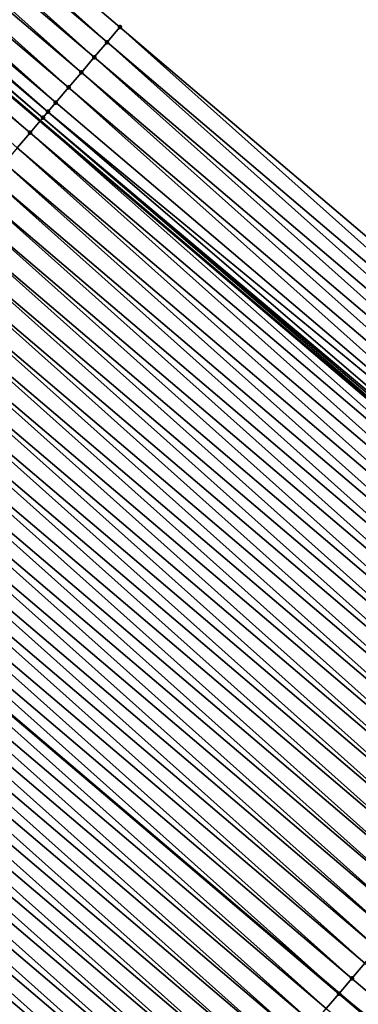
# Model space of a CAD drawing. Header units: feet. Extents: x 2007189 to 2022806, y 818621 to 837694.
# Tile 341 of 680: x 2015570.46 to 2015579, y 820127.25 to 820152.09. Entities that reach past the tile are written whole.
import ezdxf

# ---------------------------------------------------------------- set-up
doc = ezdxf.new("R2010")
doc.units = ezdxf.units.FT
doc.header["$MEASUREMENT"] = 0
for name, color, linetype, lineweight in [('EP_Travel Lane', 172, 'Continuous', 53), ('Road Shots', 141, 'Continuous', 100), ('Road X-Section', 40, 'Continuous', 13), ('STRIPING', 60, 'Continuous', 53)]:
    doc.layers.add(name, color=color, linetype=linetype, lineweight=lineweight)
doc.layers.add('I-77-MM17-21_SB-Surface-Border', color=7, linetype='Continuous')
doc.layers.add('I-77-MM17-21_SB-Surface-TIN', color=7, linetype='Continuous')

msp = doc.modelspace()

# ---------------------------------------------------------------- linework, layer by layer
at = {"layer": 'EP_Travel Lane'}
msp.add_polyline3d([(2015389.885161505, 820305.9431912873, 254.3724983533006), (2015404.477025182, 820292.9223736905, 254.4036297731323), (2015419.46987167, 820279.6855020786, 254.4127378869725), (2015434.463940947, 820266.4500790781, 254.453842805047), (2015449.413424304, 820253.4036363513, 254.4975981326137), (2015464.557544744, 820240.3403664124, 254.586789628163), (2015479.701666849, 820227.2770950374, 254.6751473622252), (2015494.855067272, 820214.2997339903, 254.7118659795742), (2015510.046053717, 820201.2910212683, 254.8001306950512), (2015525.256119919, 820188.3278856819, 254.9221021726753), (2015540.509567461, 820175.3925680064, 255.0499853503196), (2015555.762980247, 820162.4572798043, 255.1873302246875), (2015570.975721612, 820149.5367180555, 255.3579410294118), (2015586.218726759, 820136.5902218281, 255.5578152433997), (2015601.443424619, 820123.712927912, 255.7737022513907), (2015616.741094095, 820110.8309482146, 255.9642285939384), (2015632.038367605, 820097.9493019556, 256.2039738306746)], dxfattribs=at)
at = {"layer": 'I-77-MM17-21_SB-Surface-Border', "color": 3, "linetype": 'Continuous', "lineweight": -3}
msp.add_polyline3d([(2015496.667202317, 820216.4149919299, 254.541724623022), (2015511.858194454, 820203.406274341, 254.6277388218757), (2015527.042611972, 820190.4175934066, 254.7583779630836), (2015542.572781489, 820177.8062080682, 254.8936720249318), (2015557.778142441, 820164.8146919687, 255.0326751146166), (2015572.983831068, 820151.899061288, 255.2071740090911), (2015588.226726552, 820138.9526582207, 255.4240241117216), (2015603.119513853, 820125.7015253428, 255.6634880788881), (2015618.094874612, 820112.4372928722, 255.884433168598), (2015632.747671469, 820098.7910225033, 256.1675215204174)], dxfattribs=at)
at = {"layer": 'I-77-MM17-21_SB-Surface-TIN', "color": 128, "linetype": 'Continuous', "lineweight": -3}
for points in [[(2015572.659956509, 820151.5181343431, 255.2375710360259), (2015557.778142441, 820164.8146919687, 255.0326751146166), (2015557.453260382, 820164.4346239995, 255.0564258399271)], [(2015572.659956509, 820151.5181343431, 255.2375710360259), (2015572.983831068, 820151.899061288, 255.2071740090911), (2015557.778142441, 820164.8146919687, 255.0326751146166)], [(2015572.336152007, 820151.137147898, 255.2571234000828), (2015557.453260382, 820164.4346239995, 255.0564258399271), (2015557.128377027, 820164.0545571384, 255.0805303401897)], [(2015572.336152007, 820151.137147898, 255.2571234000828), (2015572.659956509, 820151.5181343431, 255.2375710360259), (2015557.453260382, 820164.4346239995, 255.0564258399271)], [(2015572.012330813, 820150.7561756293, 255.2792596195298), (2015557.128377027, 820164.0545571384, 255.0805303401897), (2015556.803502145, 820163.6744830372, 255.1023228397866)], [(2015572.012330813, 820150.7561756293, 255.2792596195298), (2015572.336152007, 820151.137147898, 255.2571234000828), (2015557.128377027, 820164.0545571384, 255.0805303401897)], [(2015571.688458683, 820150.3752466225, 255.309280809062), (2015556.803502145, 820163.6744830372, 255.1023228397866), (2015556.478609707, 820163.2944239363, 255.1289055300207)], [(2015571.688458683, 820150.3752466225, 255.309280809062), (2015572.012330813, 820150.7561756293, 255.2792596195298), (2015556.803502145, 820163.6744830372, 255.1023228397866)], [(2015571.364563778, 820149.9943369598, 255.3428277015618), (2015556.478609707, 820163.2944239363, 255.1289055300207), (2015556.153663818, 820162.9144105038, 255.1700720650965)], [(2015571.364563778, 820149.9943369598, 255.3428277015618), (2015571.688458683, 820150.3752466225, 255.309280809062), (2015556.478609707, 820163.2944239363, 255.1289055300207)], [(2015571.167656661, 820149.7627018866, 255.35812906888), (2015556.153663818, 820162.9144105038, 255.1700720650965), (2015555.943153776, 820162.6681531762, 255.1869284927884)], [(2015571.167656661, 820149.7627018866, 255.35812906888), (2015571.364563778, 820149.9943369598, 255.3428277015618), (2015556.153663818, 820162.9144105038, 255.1700720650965)], [(2015571.040784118, 820149.6133294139, 255.3585342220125), (2015555.943153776, 820162.6681531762, 255.1869284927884), (2015555.828804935, 820162.5343227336, 255.1874994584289)], [(2015571.040784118, 820149.6133294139, 255.3585342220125), (2015571.167656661, 820149.7627018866, 255.35812906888), (2015555.943153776, 820162.6681531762, 255.1869284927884)], [(2015570.717124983, 820149.2322195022, 255.3555833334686), (2015555.762980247, 820162.4572798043, 255.1873302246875), (2015555.504012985, 820162.1541777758, 255.1866644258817)], [(2015555.828804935, 820162.5343227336, 255.1874994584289), (2015555.762980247, 820162.4572798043, 255.1873302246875), (2015570.975721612, 820149.5367180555, 255.3579410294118)], [(2015570.717124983, 820149.2322195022, 255.3555833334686), (2015570.975721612, 820149.5367180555, 255.3579410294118), (2015555.762980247, 820162.4572798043, 255.1873302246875)], [(2015571.040784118, 820149.6133294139, 255.3585342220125), (2015555.828804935, 820162.5343227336, 255.1874994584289), (2015570.975721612, 820149.5367180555, 255.3579410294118)], [(2015570.393395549, 820148.851169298, 255.3635148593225), (2015570.717124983, 820149.2322195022, 255.3555833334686), (2015555.504012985, 820162.1541777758, 255.1866644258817)], [(2015587.902919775, 820138.5716737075, 255.4439288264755), (2015572.983831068, 820151.899061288, 255.2071740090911), (2015572.659956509, 820151.5181343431, 255.2375710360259)], [(2015587.902919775, 820138.5716737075, 255.4439288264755), (2015588.226726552, 820138.9526582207, 255.4240241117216), (2015572.983831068, 820151.899061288, 255.2071740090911)], [(2015587.579124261, 820138.1906796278, 255.4620899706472), (2015572.659956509, 820151.5181343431, 255.2375710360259), (2015572.336152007, 820151.137147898, 255.2571234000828)], [(2015587.579124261, 820138.1906796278, 255.4620899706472), (2015587.902919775, 820138.5716737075, 255.4439288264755), (2015572.659956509, 820151.5181343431, 255.2375710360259)], [(2015587.255287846, 820137.8097202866, 255.4865826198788), (2015572.336152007, 820151.137147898, 255.2571234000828), (2015572.012330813, 820150.7561756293, 255.2792596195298)], [(2015587.255287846, 820137.8097202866, 255.4865826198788), (2015587.579124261, 820138.1906796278, 255.4620899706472), (2015572.336152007, 820151.137147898, 255.2571234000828)], [(2015586.931402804, 820137.4288022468, 255.5186029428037), (2015572.012330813, 820150.7561756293, 255.2792596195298), (2015571.688458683, 820150.3752466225, 255.309280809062)], [(2015586.931402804, 820137.4288022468, 255.5186029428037), (2015587.255287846, 820137.8097202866, 255.4865826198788), (2015572.012330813, 820150.7561756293, 255.2792596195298)], [(2015586.607549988, 820137.0478568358, 255.5456345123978), (2015571.688458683, 820150.3752466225, 255.309280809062), (2015571.364563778, 820149.9943369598, 255.3428277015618)], [(2015586.607549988, 820137.0478568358, 255.5456345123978), (2015586.931402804, 820137.4288022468, 255.5186029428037), (2015571.688458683, 820150.3752466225, 255.309280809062)], [(2015586.345258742, 820136.7391732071, 255.5558729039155), (2015571.167656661, 820149.7627018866, 255.35812906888), (2015571.040784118, 820149.6133294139, 255.3585342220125)], [(2015586.607549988, 820137.0478568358, 255.5456345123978), (2015571.364563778, 820149.9943369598, 255.3428277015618), (2015571.167656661, 820149.7627018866, 255.35812906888)], [(2015586.345258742, 820136.7391732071, 255.5558729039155), (2015586.607549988, 820137.0478568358, 255.5456345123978), (2015571.167656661, 820149.7627018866, 255.35812906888)], [(2015585.960092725, 820136.2857550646, 255.5612496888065), (2015570.975721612, 820149.5367180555, 255.3579410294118), (2015570.717124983, 820149.2322195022, 255.3555833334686)], [(2015571.040784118, 820149.6133294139, 255.3585342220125), (2015570.975721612, 820149.5367180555, 255.3579410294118), (2015586.218726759, 820136.5902218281, 255.5578152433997)], [(2015585.960092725, 820136.2857550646, 255.5612496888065), (2015586.218726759, 820136.5902218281, 255.5578152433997), (2015570.975721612, 820149.5367180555, 255.3579410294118)], [(2015586.283798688, 820136.6668252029, 255.5569511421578), (2015571.040784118, 820149.6133294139, 255.3585342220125), (2015586.218726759, 820136.5902218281, 255.5578152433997)], [(2015586.283798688, 820136.6668252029, 255.5569511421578), (2015586.345258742, 820136.7391732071, 255.5558729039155), (2015571.040784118, 820149.6133294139, 255.3585342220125)], [(2015585.636352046, 820135.9047144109, 255.570922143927), (2015570.717124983, 820149.2322195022, 255.3555833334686), (2015570.393395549, 820148.851169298, 255.3635148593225)], [(2015585.636352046, 820135.9047144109, 255.570922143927), (2015585.960092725, 820136.2857550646, 255.5612496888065), (2015570.717124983, 820149.2322195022, 255.3555833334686)], [(2015585.312630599, 820135.5236574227, 255.5776174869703), (2015570.393395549, 820148.851169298, 255.3635148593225), (2015570.069668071, 820148.4701174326, 255.3711436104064)], [(2015585.312630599, 820135.5236574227, 255.5776174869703), (2015585.636352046, 820135.9047144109, 255.570922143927), (2015570.393395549, 820148.851169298, 255.3635148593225)], [(2015584.988928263, 820135.1425842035, 255.5813544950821), (2015570.069668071, 820148.4701174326, 255.3711436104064), (2015569.745953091, 820148.0890549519, 255.3768375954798)], [(2015584.988928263, 820135.1425842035, 255.5813544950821), (2015585.312630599, 820135.5236574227, 255.5776174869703), (2015570.069668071, 820148.4701174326, 255.3711436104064)], [(2015584.665225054, 820134.7615117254, 255.5852265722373), (2015569.745953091, 820148.0890549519, 255.3768375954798), (2015569.422235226, 820147.707994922, 255.3829782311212)], [(2015584.665225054, 820134.7615117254, 255.5852265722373), (2015584.988928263, 820135.1425842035, 255.5813544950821), (2015569.745953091, 820148.0890549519, 255.3768375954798)], [(2015584.341516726, 820134.3804435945, 255.5898910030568), (2015569.422235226, 820147.707994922, 255.3829782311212), (2015569.098512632, 820147.326938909, 255.3898510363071)], [(2015584.341516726, 820134.3804435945, 255.5898910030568), (2015584.665225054, 820134.7615117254, 255.5852265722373), (2015569.422235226, 820147.707994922, 255.3829782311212)], [(2015584.017795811, 820133.9993861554, 255.5965041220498), (2015569.098512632, 820147.326938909, 255.3898510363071), (2015568.77478155, 820146.9458901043, 255.3980376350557)], [(2015584.017795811, 820133.9993861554, 255.5965041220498), (2015584.341516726, 820134.3804435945, 255.5898910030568), (2015569.098512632, 820147.326938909, 255.3898510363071)], [(2015583.694078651, 820133.6183255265, 255.6025358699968), (2015568.77478155, 820146.9458901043, 255.3980376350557), (2015568.451052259, 820146.5648397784, 255.4059469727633)], [(2015583.694078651, 820133.6183255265, 255.6025358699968), (2015584.017795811, 820133.9993861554, 255.5965041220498), (2015568.77478155, 820146.9458901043, 255.3980376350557)], [(2015583.3703636, 820133.2372631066, 255.608241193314), (2015568.451052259, 820146.5648397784, 255.4059469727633), (2015568.127319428, 820146.1837924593, 255.4144043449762)], [(2015583.3703636, 820133.2372631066, 255.608241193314), (2015583.694078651, 820133.6183255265, 255.6025358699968), (2015568.451052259, 820146.5648397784, 255.4059469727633)], [(2015583.04664521, 820132.8562035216, 255.614463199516), (2015568.127319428, 820146.1837924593, 255.4144043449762), (2015567.803589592, 820145.8027425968, 255.4223981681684)], [(2015583.04664521, 820132.8562035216, 255.614463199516), (2015583.3703636, 820133.2372631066, 255.608241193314), (2015568.127319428, 820146.1837924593, 255.4144043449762)], [(2015582.722930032, 820132.4751412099, 255.6201882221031), (2015567.803589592, 820145.8027425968, 255.4223981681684), (2015567.479863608, 820145.4216894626, 255.4297956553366)], [(2015582.722930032, 820132.4751412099, 255.6201882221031), (2015583.04664521, 820132.8562035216, 255.614463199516), (2015567.803589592, 820145.8027425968, 255.4223981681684)], [(2015582.399218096, 820132.094076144, 255.6254112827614), (2015567.479863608, 820145.4216894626, 255.4297956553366), (2015567.156141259, 820145.0406332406, 255.4366303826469)], [(2015582.399218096, 820132.094076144, 255.6254112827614), (2015582.722930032, 820132.4751412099, 255.6201882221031), (2015567.479863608, 820145.4216894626, 255.4297956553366)], [(2015582.075496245, 820131.7130194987, 255.6321691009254), (2015567.156141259, 820145.0406332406, 255.4366303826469), (2015566.832407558, 820144.6595866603, 255.4452223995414)], [(2015582.075496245, 820131.7130194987, 255.6321691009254), (2015582.399218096, 820132.094076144, 255.6254112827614), (2015567.156141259, 820145.0406332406, 255.4366303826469)], [(2015581.751770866, 820131.3319658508, 255.6394731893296), (2015566.832407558, 820144.6595866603, 255.4452223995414), (2015566.508675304, 820144.2785388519, 255.4535905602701)], [(2015581.751770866, 820131.3319658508, 255.6394731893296), (2015582.075496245, 820131.7130194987, 255.6321691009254), (2015566.832407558, 820144.6595866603, 255.4452223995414)], [(2015581.428058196, 820130.9509014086, 255.6448099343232), (2015566.508675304, 820144.2785388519, 255.4535905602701), (2015566.184947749, 820143.8974870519, 255.4612312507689)], [(2015581.428058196, 820130.9509014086, 255.6448099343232), (2015581.751770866, 820131.3319658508, 255.6394731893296), (2015566.508675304, 820144.2785388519, 255.4535905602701)], [(2015581.104342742, 820130.5698393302, 255.650577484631), (2015566.184947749, 820143.8974870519, 255.4612312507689), (2015565.861220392, 820143.5164350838, 255.4688412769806)], [(2015581.104342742, 820130.5698393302, 255.650577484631), (2015581.428058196, 820130.9509014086, 255.6448099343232), (2015566.184947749, 820143.8974870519, 255.4612312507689)], [(2015580.780628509, 820130.188776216, 255.6561562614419), (2015565.861220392, 820143.5164350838, 255.4688412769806), (2015565.537490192, 820143.13538553, 255.4768913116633)], [(2015580.780628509, 820130.188776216, 255.6561562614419), (2015581.104342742, 820130.5698393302, 255.650577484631), (2015565.861220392, 820143.5164350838, 255.4688412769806)], [(2015580.456915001, 820129.8077124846, 255.6616225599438), (2015565.537490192, 820143.13538553, 255.4768913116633), (2015565.213753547, 820142.7543414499, 255.4859390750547)], [(2015580.456915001, 820129.8077124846, 255.6616225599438), (2015580.780628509, 820130.188776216, 255.6561562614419), (2015565.537490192, 820143.13538553, 255.4768913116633)], [(2015580.133192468, 820129.4266564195, 255.6684861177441), (2015565.213753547, 820142.7543414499, 255.4859390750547), (2015564.890024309, 820142.3732910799, 255.4938403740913)], [(2015580.133192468, 820129.4266564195, 255.6684861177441), (2015580.456915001, 820129.8077124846, 255.6616225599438), (2015565.213753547, 820142.7543414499, 255.4859390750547)], [(2015579.809460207, 820129.0456086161, 255.676855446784), (2015564.890024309, 820142.3732910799, 255.4938403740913), (2015564.566282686, 820141.992251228, 255.5036586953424)], [(2015579.809460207, 820129.0456086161, 255.676855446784), (2015580.133192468, 820129.4266564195, 255.6684861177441), (2015564.890024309, 820142.3732910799, 255.4938403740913)], [(2015579.485728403, 820128.6645604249, 255.6851541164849), (2015564.566282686, 820141.992251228, 255.5036586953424), (2015564.24253422, 820141.6112171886, 255.5145364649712)], [(2015579.485728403, 820128.6645604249, 255.6851541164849), (2015579.809460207, 820129.0456086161, 255.676855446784), (2015564.566282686, 820141.992251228, 255.5036586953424)], [(2015579.162013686, 820128.2834977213, 255.6908077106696), (2015564.24253422, 820141.6112171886, 255.5145364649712), (2015563.918808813, 820141.2301635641, 255.5218446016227)], [(2015579.162013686, 820128.2834977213, 255.6908077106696), (2015579.485728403, 820128.6645604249, 255.6851541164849), (2015564.24253422, 820141.6112171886, 255.5145364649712)], [(2015578.838321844, 820127.9024155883, 255.6929201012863), (2015563.918808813, 820141.2301635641, 255.5218446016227), (2015563.595083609, 820140.8491097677, 255.5291214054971)], [(2015578.838321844, 820127.9024155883, 255.6929201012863), (2015579.162013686, 820128.2834977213, 255.6908077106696), (2015563.918808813, 820141.2301635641, 255.5218446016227)], [(2015563.595083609, 820140.8491097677, 255.5291214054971), (2015563.271381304, 820140.4680362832, 255.5328350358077), (2015578.514649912, 820127.521316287, 255.6919307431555)], [(2015578.838321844, 820127.9024155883, 255.6929201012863), (2015563.595083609, 820140.8491097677, 255.5291214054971), (2015578.514649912, 820127.521316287, 255.6919307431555)], [(2015578.190947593, 820127.1402433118, 255.6956848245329), (2015563.271381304, 820140.4680362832, 255.5328350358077), (2015562.947718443, 820140.0869297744, 255.5304791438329)], [(2015578.190947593, 820127.1402433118, 255.6956848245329), (2015578.514649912, 820127.521316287, 255.6919307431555), (2015563.271381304, 820140.4680362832, 255.5328350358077)], [(2015577.867211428, 820126.7591988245, 255.7046585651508), (2015562.947718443, 820140.0869297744, 255.5304791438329), (2015562.623984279, 820139.7058835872, 255.5391428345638)], [(2015577.867211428, 820126.7591988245, 255.7046585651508), (2015578.190947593, 820127.1402433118, 255.6956848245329), (2015562.947718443, 820140.0869297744, 255.5304791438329)], [(2015577.543464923, 820126.3781631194, 255.7152329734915), (2015562.623984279, 820139.7058835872, 255.5391428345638), (2015562.300247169, 820139.3248399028, 255.5482626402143)], [(2015577.543464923, 820126.3781631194, 255.7152329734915), (2015577.867211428, 820126.7591988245, 255.7046585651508), (2015562.623984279, 820139.7058835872, 255.5391428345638)], [(2015577.219736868, 820125.9971117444, 255.7229513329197), (2015562.300247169, 820139.3248399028, 255.5482626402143), (2015561.976521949, 820138.9437861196, 255.5555418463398)], [(2015577.219736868, 820125.9971117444, 255.7229513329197), (2015577.543464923, 820126.3781631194, 255.7152329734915), (2015562.300247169, 820139.3248399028, 255.5482626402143)], [(2015576.89601388, 820125.6160560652, 255.7298852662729), (2015561.976521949, 820138.9437861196, 255.5555418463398), (2015561.652799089, 820138.5627303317, 255.562455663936)], [(2015576.89601388, 820125.6160560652, 255.7298852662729), (2015577.219736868, 820125.9971117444, 255.7229513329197), (2015561.976521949, 820138.9437861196, 255.5555418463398)], [(2015576.572293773, 820125.2349979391, 255.7363731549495), (2015561.652799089, 820138.5627303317, 255.562455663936), (2015561.329065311, 820138.1816838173, 255.5710597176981)], [(2015576.572293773, 820125.2349979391, 255.7363731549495), (2015576.89601388, 820125.6160560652, 255.7298852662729), (2015561.652799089, 820138.5627303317, 255.562455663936)], [(2015576.24856819, 820124.8539444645, 255.7437088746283), (2015561.329065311, 820138.1816838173, 255.5710597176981), (2015561.005330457, 820137.8006382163, 255.5798302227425)], [(2015576.24856819, 820124.8539444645, 255.7437088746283), (2015576.572293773, 820125.2349979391, 255.7363731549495), (2015561.329065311, 820138.1816838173, 255.5710597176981)], [(2015575.924839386, 820124.472893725, 255.7515430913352), (2015561.005330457, 820137.8006382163, 255.5798302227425), (2015560.681598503, 820137.4195901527, 255.5881518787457)], [(2015575.924839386, 820124.472893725, 255.7515430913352), (2015576.24856819, 820124.8539444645, 255.7437088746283), (2015561.005330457, 820137.8006382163, 255.5798302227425)], [(2015575.601114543, 820124.0918396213, 255.7587641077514), (2015560.681598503, 820137.4195901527, 255.5881518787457), (2015560.357858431, 820137.038548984, 255.5977302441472)], [(2015575.601114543, 820124.0918396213, 255.7587641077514), (2015575.924839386, 820124.472893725, 255.7515430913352), (2015560.681598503, 820137.4195901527, 255.5881518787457)], [(2015575.277383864, 820123.7107904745, 255.7668886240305), (2015560.357858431, 820137.038548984, 255.5977302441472), (2015560.034121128, 820136.6575054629, 255.6068798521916)], [(2015575.277383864, 820123.7107904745, 255.7668886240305), (2015575.601114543, 820124.0918396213, 255.7587641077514), (2015560.357858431, 820137.038548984, 255.5977302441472)], [(2015574.95365254, 820123.3297418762, 255.7751131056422), (2015560.034121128, 820136.6575054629, 255.6068798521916), (2015559.710389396, 820136.2764572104, 255.6151671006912)], [(2015574.95365254, 820123.3297418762, 255.7751131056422), (2015575.277383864, 820123.7107904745, 255.7668886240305), (2015560.034121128, 820136.6575054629, 255.6068798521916)], [(2015574.629919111, 820122.9486950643, 255.7836631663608), (2015559.710389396, 820136.2764572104, 255.6151671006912), (2015559.386639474, 820135.8954244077, 255.626270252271)], [(2015574.629919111, 820122.9486950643, 255.7836631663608), (2015574.95365254, 820123.3297418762, 255.7751131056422), (2015559.710389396, 820136.2764572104, 255.6151671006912)], [(2015574.306195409, 820122.5676399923, 255.7907077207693), (2015559.386639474, 820135.8954244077, 255.626270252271), (2015559.062904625, 820135.5143788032, 255.6350401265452)], [(2015574.306195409, 820122.5676399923, 255.7907077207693), (2015574.629919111, 820122.9486950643, 255.7836631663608), (2015559.386639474, 820135.8954244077, 255.626270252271)], [(2015573.982475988, 820122.1865812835, 255.7970894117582), (2015559.062904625, 820135.5143788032, 255.6350401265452), (2015558.739184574, 820135.1333206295, 255.6415191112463)], [(2015573.982475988, 820122.1865812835, 255.7970894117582), (2015574.306195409, 820122.5676399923, 255.7907077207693), (2015559.062904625, 820135.5143788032, 255.6350401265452)], [(2015573.658758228, 820121.8055211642, 255.8032140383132), (2015558.739184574, 820135.1333206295, 255.6415191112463), (2015558.415461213, 820134.7522652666, 255.6485104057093)], [(2015573.658758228, 820121.8055211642, 255.8032140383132), (2015573.982475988, 820122.1865812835, 255.7970894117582), (2015558.739184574, 820135.1333206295, 255.6415191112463)], [(2015573.335044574, 820121.4244575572, 255.8087030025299), (2015558.415461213, 820134.7522652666, 255.6485104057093), (2015558.091739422, 820134.3712085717, 255.655258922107)], [(2015573.335044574, 820121.4244575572, 255.8087030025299), (2015573.658758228, 820121.8055211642, 255.8032140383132), (2015558.415461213, 820134.7522652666, 255.6485104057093)], [(2015573.01133004, 820121.0433946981, 255.8143282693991), (2015558.091739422, 820134.3712085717, 255.655258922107), (2015557.768012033, 820133.9901566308, 255.6628738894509)], [(2015573.01133004, 820121.0433946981, 255.8143282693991), (2015573.335044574, 820121.4244575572, 255.8087030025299), (2015558.091739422, 820134.3712085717, 255.655258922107)], [(2015572.687613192, 820120.6623338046, 255.8203118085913), (2015557.768012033, 820133.9901566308, 255.6628738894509), (2015557.444289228, 820133.6091007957, 255.6697791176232)], [(2015572.687613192, 820120.6623338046, 255.8203118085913), (2015573.01133004, 820121.0433946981, 255.8143282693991), (2015557.768012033, 820133.9901566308, 255.6628738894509)], [(2015572.363890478, 820120.2812778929, 255.8272032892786), (2015557.444289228, 820133.6091007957, 255.6697791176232), (2015557.12055931, 820133.2280510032, 255.6777856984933)], [(2015572.363890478, 820120.2812778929, 255.8272032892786), (2015572.687613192, 820120.6623338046, 255.8203118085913), (2015557.444289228, 820133.6091007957, 255.6697791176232)], [(2015572.040166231, 820119.9002232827, 255.8343320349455), (2015557.12055931, 820133.2280510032, 255.6777856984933), (2015556.796820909, 820132.8470084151, 255.6871053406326)], [(2015572.040166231, 820119.9002232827, 255.8343320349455), (2015572.363890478, 820120.2812778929, 255.8272032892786), (2015557.12055931, 820133.2280510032, 255.6777856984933)], [(2015571.716444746, 820119.5191663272, 255.8410333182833), (2015556.796820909, 820132.8470084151, 255.6871053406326), (2015556.473092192, 820132.4659576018, 255.6949258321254)], [(2015571.716444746, 820119.5191663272, 255.8410333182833), (2015572.040166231, 820119.9002232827, 255.8343320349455), (2015556.796820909, 820132.8470084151, 255.6871053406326)], [(2015571.392727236, 820119.1381059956, 255.8471192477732), (2015556.473092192, 820132.4659576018, 255.6949258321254), (2015556.149378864, 820132.0848937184, 255.7003641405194)], [(2015571.392727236, 820119.1381059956, 255.8471192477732), (2015571.716444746, 820119.5191663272, 255.8410333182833), (2015556.473092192, 820132.4659576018, 255.6949258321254)], [(2015571.069008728, 820118.7570465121, 255.8533597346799), (2015556.149378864, 820132.0848937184, 255.7003641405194), (2015555.825673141, 820131.7038233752, 255.7046251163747)], [(2015571.069008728, 820118.7570465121, 255.8533597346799), (2015571.392727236, 820119.1381059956, 255.8471192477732), (2015556.149378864, 820132.0848937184, 255.7003641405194)], [(2015570.745279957, 820118.3759957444, 255.8611887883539), (2015555.825673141, 820131.7038233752, 255.7046251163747), (2015555.501951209, 820131.3227667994, 255.7113953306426)], [(2015570.745279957, 820118.3759957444, 255.8611887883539), (2015571.069008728, 820118.7570465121, 255.8533597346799), (2015555.825673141, 820131.7038233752, 255.7046251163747)], [(2015555.501951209, 820131.3227667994, 255.7113953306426), (2015555.367828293, 820131.1649169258, 255.7163127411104), (2015570.611160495, 820118.2181429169, 255.8655700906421)], [(2015570.421533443, 820117.9949600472, 255.8717646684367), (2015570.611160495, 820118.2181429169, 255.8655700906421), (2015555.367828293, 820131.1649169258, 255.7163127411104)], [(2015570.745279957, 820118.3759957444, 255.8611887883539), (2015555.501951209, 820131.3227667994, 255.7113953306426), (2015570.611160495, 820118.2181429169, 255.8655700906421)], [(2015594.099880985, 820114.9942274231, 255.8924385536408), (2015579.162013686, 820128.2834977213, 255.6908077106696), (2015578.838321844, 820127.9024155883, 255.6929201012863)], [(2015594.099880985, 820114.9942274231, 255.8924385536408), (2015578.838321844, 820127.9024155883, 255.6929201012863), (2015578.514649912, 820127.521316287, 255.6919307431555)], [(2015578.190947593, 820127.1402433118, 255.6956848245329), (2015593.777782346, 820114.611797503, 255.8967356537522), (2015578.514649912, 820127.521316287, 255.6919307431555)], [(2015594.099880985, 820114.9942274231, 255.8924385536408), (2015578.514649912, 820127.521316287, 255.6919307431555), (2015593.777782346, 820114.611797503, 255.8967356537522)]]:
    msp.add_3dface(points, dxfattribs=at)
at = {"layer": 'Road Shots', "lineweight": 100}
for p in [(2015572.983831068, 820151.899061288, 255.2071740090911), (2015572.659956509, 820151.5181343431, 255.2375710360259), (2015572.336152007, 820151.137147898, 255.2571234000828), (2015572.012330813, 820150.7561756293, 255.2792596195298), (2015571.688458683, 820150.3752466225, 255.309280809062), (2015571.167656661, 820149.7627018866, 255.35812906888), (2015571.364563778, 820149.9943369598, 255.3428277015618), (2015571.040784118, 820149.6133294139, 255.3585342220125), (2015570.717124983, 820149.2322195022, 255.3555833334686), (2015578.838321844, 820127.9024155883, 255.6929201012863), (2015578.51465004, 820127.5213164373, 255.6919307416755)]:
    msp.add_point(p, dxfattribs=at)
at = {"layer": 'Road X-Section', "extrusion": (0.7621600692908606, -0.6473331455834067, 0.008475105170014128), "elevation": 1005279.899249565, "flags": 128}
msp.add_lwpolyline([(1929903.539222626, -8264.942527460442), (1929903.039222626, -8264.91212934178), (1929902.539222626, -8264.892576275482), (1929902.039222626, -8264.870439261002), (1929901.539222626, -8264.84041699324), (1929901.039222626, -8264.806868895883), (1929900.735204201, -8264.791566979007), (1929900.539222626, -8264.791161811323), (1929900.039222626, -8264.794112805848), (1929899.539222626, -8264.786180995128), (1929899.039222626, -8264.77855197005), (1929898.539222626, -8264.772857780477), (1929898.039222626, -8264.76671692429), (1929897.539222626, -8264.759843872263), (1929897.039222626, -8264.751656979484), (1929896.539222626, -8264.743747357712), (1929896.039222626, -8264.735289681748), (1929895.539222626, -8264.72729557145), (1929895.039222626, -8264.7198978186), (1929894.539222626, -8264.713062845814), (1929894.039222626, -8264.704470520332), (1929893.539222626, -8264.696102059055), (1929893.039222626, -8264.688461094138), (1929892.539222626, -8264.680850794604), (1929892.039222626, -8264.672800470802), (1929891.539222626, -8264.66375238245), (1929891.039222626, -8264.655850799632), (1929890.539222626, -8264.646032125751), (1929890.039222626, -8264.635153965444), (1929889.539222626, -8264.627845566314), (1929889.039222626, -8264.62056850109), (1929888.539222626, -8264.616854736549), (1929888.039222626, -8264.619210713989), (1929887.539222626, -8264.610546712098), (1929887.039222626, -8264.601426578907), (1929886.539222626, -8264.59414711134), (1929886.039222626, -8264.587233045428), (1929885.539222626, -8264.578628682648), (1929885.039222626, -8264.569857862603), (1929884.539222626, -8264.561535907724), (1929884.039222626, -8264.551957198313), (1929883.539222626, -8264.542807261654), (1929883.039222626, -8264.53451971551), (1929882.539222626, -8264.523416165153), (1929882.039222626, -8264.514645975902), (1929881.539222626, -8264.508166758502), (1929881.039222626, -8264.501175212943), (1929880.539222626, -8264.494426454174), (1929880.039222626, -8264.486811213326), (1929879.539222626, -8264.479905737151), (1929879.039222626, -8264.47189886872), (1929878.539222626, -8264.462578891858), (1929878.039222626, -8264.454758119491), (1929877.539222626, -8264.449319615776), (1929877.039222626, -8264.445058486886), (1929876.539222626, -8264.438288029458), (1929876.039222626, -8264.426417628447), (1929875.539222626, -8264.412063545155), (1929875.039222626, -8264.40922582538), (1929874.742823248, -8264.410053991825), (1929874.539222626, -8264.411678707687), (1929874.039222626, -8264.413526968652), (1929873.539222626, -8264.41290165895), (1929873.039222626, -8264.411602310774), (1929872.539222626, -8264.41155377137), (1929872.039222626, -8264.41034378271), (1929871.539222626, -8264.406778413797), (1929871.336823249, -8264.405384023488)], dxfattribs=at)
at = {"layer": 'Road X-Section', "extrusion": (0.7621600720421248, -0.6473331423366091, 0.008475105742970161), "elevation": 1005299.907457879, "flags": 128}
msp.add_lwpolyline([(1929903.534944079, -8264.895823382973), (1929903.034944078, -8264.87591795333), (1929902.534944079, -8264.857756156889), (1929902.034944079, -8264.833262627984), (1929901.534944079, -8264.801241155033), (1929901.034944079, -8264.774208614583), (1929900.629873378, -8264.763969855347), (1929900.534944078, -8264.762891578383), (1929900.034944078, -8264.758592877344), (1929899.534944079, -8264.748920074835), (1929899.034944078, -8264.742224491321), (1929898.534944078, -8264.738487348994), (1929898.034944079, -8264.734615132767), (1929897.534944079, -8264.729950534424), (1929897.034944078, -8264.723337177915), (1929896.534944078, -8264.717305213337), (1929896.034944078, -8264.711599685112), (1929895.534944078, -8264.705377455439), (1929895.034944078, -8264.699652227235), (1929894.534944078, -8264.694428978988), (1929894.034944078, -8264.68767091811), (1929893.534944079, -8264.680366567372), (1929893.034944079, -8264.675029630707), (1929892.534944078, -8264.669261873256), (1929892.034944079, -8264.66368289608), (1929891.534944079, -8264.658216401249), (1929891.034944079, -8264.651352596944), (1929890.534944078, -8264.642982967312), (1929890.034944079, -8264.634683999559), (1929889.534944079, -8264.629030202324), (1929889.034944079, -8264.626917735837), (1929888.534944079, -8264.627907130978), (1929888.034944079, -8264.624152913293), (1929887.534944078, -8264.61517885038), (1929887.034944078, -8264.60460406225), (1929886.534944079, -8264.596885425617), (1929886.034944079, -8264.589951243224), (1929885.534944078, -8264.58346312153), (1929885.034944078, -8264.576127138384), (1929884.534944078, -8264.568292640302), (1929884.034944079, -8264.561071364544), (1929883.534944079, -8264.552946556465), (1929883.034944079, -8264.544721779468), (1929882.534944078, -8264.536171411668), (1929882.034944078, -8264.529126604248), (1929881.534944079, -8264.522744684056), (1929881.034944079, -8264.516619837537), (1929880.534944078, -8264.511130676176), (1929880.034944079, -8264.505505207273), (1929879.534944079, -8264.499521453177), (1929879.034944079, -8264.49262972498), (1929878.534944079, -8264.485500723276), (1929878.034944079, -8264.47879919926), (1929877.534944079, -8264.472713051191), (1929877.034944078, -8264.466472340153), (1929876.534944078, -8264.458643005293), (1929876.034944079, -8264.44806674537), (1929875.534944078, -8264.439258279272), (1929875.361682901, -8264.438409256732), (1929875.289968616, -8264.438417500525), (1929875.034944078, -8264.43973969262), (1929874.534944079, -8264.443657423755), (1929874.034944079, -8264.445959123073), (1929873.534944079, -8264.446098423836), (1929873.034944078, -8264.445476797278), (1929872.534944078, -8264.44675603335), (1929872.034944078, -8264.44825403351)], dxfattribs=at)
at = {"layer": 'STRIPING'}
msp.add_polyline3d([(2015382.622167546, 820298.2441160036, 254.6940141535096), (2015397.468807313, 820284.9856182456, 254.7425132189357), (2015412.386553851, 820271.6636199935, 254.7166800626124), (2015427.338360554, 820258.3803350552, 254.7598993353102), (2015442.288451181, 820245.1450277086, 254.822943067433), (2015457.211626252, 820231.8254681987, 254.874728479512), (2015472.052811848, 820218.4110280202, 254.968703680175), (2015487.234605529, 820205.4024479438, 255.0134364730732), (2015502.425636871, 820192.3936967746, 255.0839685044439), (2015517.622034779, 820179.3947655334, 255.1735788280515), (2015532.827536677, 820166.4031290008, 255.2741226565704), (2015548.033039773, 820153.4114914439, 255.3743408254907), (2015563.271381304, 820140.4680362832, 255.5328350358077), (2015578.514649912, 820127.521316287, 255.6919307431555), (2015593.777782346, 820114.611797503, 255.8967356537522), (2015609.075308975, 820101.7299380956, 256.105017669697), (2015624.37286791, 820088.8480514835, 256.3092863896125), (2015639.672210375, 820075.9724899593, 256.531018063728)], dxfattribs=at)

doc.saveas('drawing.dxf')
